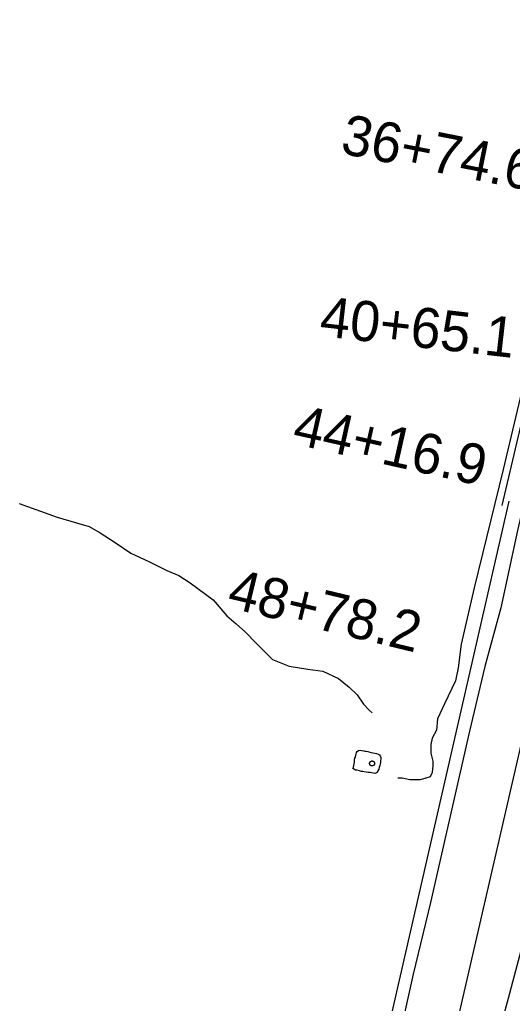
# Model space of a CAD drawing. Extents: x 3172231 to 3210228, y 940198 to 965780.
# Drawn here: x 3183839 to 3185069, y 959893 to 962348 of the extents above; entities that cross this region are included whole.
import ezdxf

# ---------------------------------------------------------------- set-up
doc = ezdxf.new("R2010")
doc.units = 0
for name, color, linetype in [('V-DOMW-TANK', 7, 'Continuous'), ('V-LEVE-TOET', 7, 'Continuous'), ('V-ROAD-CNTR', 7, 'Continuous'), ('V-SURV-IDEN', 7, 'Continuous'), ('V-TOPO-BNDY', 7, 'Continuous'), ('V-TOPO-SHOR', 7, 'Continuous')]:
    doc.layers.add(name, color=color, linetype=linetype)

msp = doc.modelspace()

# ---------------------------------------------------------------- linework, layer by layer
at = {"layer": 'V-DOMW-TANK'}
for points in [[(3184717.002, 960486.102), (3184716.897, 960486.133), (3184716.795, 960486.164), (3184716.69, 960486.197), (3184716.588, 960486.233), (3184716.486, 960486.27), (3184716.387, 960486.307), (3184716.285, 960486.348), (3184716.185, 960486.391), (3184716.084, 960486.434), (3184715.986, 960486.479), (3184715.89, 960486.526), (3184715.793, 960486.575), (3184715.697, 960486.627), (3184715.601, 960486.68), (3184715.509, 960486.733), (3184715.414, 960486.788), (3184715.322, 960486.846), (3184715.232, 960486.905), (3184715.142, 960486.965), (3184715.052, 960487.028), (3184714.964, 960487.092), (3184714.878, 960487.157), (3184714.792, 960487.223), (3184714.708, 960487.29), (3184714.624, 960487.36), (3184714.542, 960487.432), (3184714.462, 960487.503), (3184714.382, 960487.577), (3184714.304, 960487.653), (3184714.227, 960487.729), (3184714.151, 960487.806), (3184714.077, 960487.886), (3184714.005, 960487.966), (3184713.934, 960488.048), (3184713.864, 960488.13), (3184713.795, 960488.214), (3184713.727, 960488.3), (3184713.661, 960488.386), (3184713.598, 960488.474), (3184713.536, 960488.562), (3184713.475, 960488.652), (3184713.416, 960488.742), (3184713.358, 960488.834), (3184713.301, 960488.927), (3184713.248, 960489.021), (3184713.196, 960489.115), (3184713.143, 960489.211), (3184713.094, 960489.308), (3184713.045, 960489.406), (3184713, 960489.504), (3184712.955, 960489.602), (3184712.912, 960489.703), (3184712.871, 960489.803), (3184712.832, 960489.903), (3184712.795, 960490.006), (3184712.76, 960490.106), (3184712.725, 960490.211), (3184712.695, 960490.315), (3184712.664, 960490.42), (3184712.635, 960490.524), (3184712.609, 960490.628), (3184712.584, 960490.733), (3184712.562, 960490.839), (3184712.541, 960490.946), (3184712.521, 960491.052), (3184712.504, 960491.161), (3184712.488, 960491.267), (3184712.474, 960491.376), (3184712.463, 960491.482), (3184712.453, 960491.591), (3184712.445, 960491.7), (3184712.439, 960491.806), (3184712.435, 960491.917), (3184712.433, 960492.025), (3184712.433, 960492.132), (3184712.435, 960492.24), (3184712.437, 960492.349), (3184712.443, 960492.457), (3184712.451, 960492.566), (3184712.459, 960492.674), (3184712.469, 960492.781), (3184712.484, 960492.889), (3184712.498, 960492.996), (3184712.515, 960493.105), (3184712.533, 960493.211), (3184712.553, 960493.317), (3184712.576, 960493.424), (3184712.601, 960493.528), (3184712.625, 960493.635), (3184712.654, 960493.739), (3184712.682, 960493.844), (3184712.713, 960493.948), (3184712.746, 960494.051), (3184712.783, 960494.153), (3184712.818, 960494.255), (3184712.857, 960494.356), (3184712.895, 960494.456), (3184712.938, 960494.557), (3184712.983, 960494.657), (3184713.029, 960494.755)], [(3184713.029, 960494.755), (3184713.078, 960494.851), (3184713.125, 960494.95), (3184713.176, 960495.044), (3184713.227, 960495.14), (3184713.28, 960495.234), (3184713.338, 960495.329), (3184713.393, 960495.419), (3184713.452, 960495.509), (3184713.514, 960495.599), (3184713.575, 960495.689), (3184713.639, 960495.777), (3184713.704, 960495.865), (3184713.77, 960495.949), (3184713.838, 960496.033), (3184713.907, 960496.117), (3184713.979, 960496.199), (3184714.051, 960496.279), (3184714.124, 960496.359), (3184714.198, 960496.437), (3184714.276, 960496.514), (3184714.354, 960496.59), (3184714.431, 960496.664), (3184714.513, 960496.736), (3184714.593, 960496.807), (3184714.677, 960496.879), (3184714.761, 960496.947), (3184714.845, 960497.012), (3184714.933, 960497.078), (3184715.019, 960497.143), (3184715.109, 960497.207), (3184715.197, 960497.264), (3184715.29, 960497.323), (3184715.38, 960497.383), (3184715.474, 960497.438), (3184715.566, 960497.493), (3184715.662, 960497.547), (3184715.756, 960497.598), (3184715.853, 960497.647), (3184715.951, 960497.694), (3184716.049, 960497.741), (3184716.146, 960497.784), (3184716.248, 960497.827), (3184716.348, 960497.868), (3184716.449, 960497.907), (3184716.551, 960497.944), (3184716.654, 960497.983), (3184716.756, 960498.014), (3184716.858, 960498.046), (3184716.963, 960498.077), (3184717.067, 960498.104), (3184717.174, 960498.128), (3184717.278, 960498.155), (3184717.385, 960498.177), (3184717.491, 960498.2), (3184717.598, 960498.22), (3184717.704, 960498.235), (3184717.813, 960498.251), (3184717.919, 960498.265), (3184718.028, 960498.276), (3184718.134, 960498.286), (3184718.243, 960498.294), (3184718.351, 960498.3), (3184718.46, 960498.304), (3184718.568, 960498.306), (3184718.677, 960498.306), (3184718.785, 960498.304), (3184718.894, 960498.3), (3184719.001, 960498.296), (3184719.109, 960498.288), (3184719.218, 960498.278), (3184719.326, 960498.268), (3184719.433, 960498.255), (3184719.541, 960498.241), (3184719.648, 960498.222), (3184719.754, 960498.204), (3184719.861, 960498.184), (3184719.967, 960498.163), (3184720.072, 960498.138), (3184720.178, 960498.112), (3184720.283, 960498.085), (3184720.387, 960498.055), (3184720.489, 960498.024), (3184720.594, 960497.989), (3184720.696, 960497.954), (3184720.801, 960497.917), (3184720.899, 960497.88), (3184720.999, 960497.839), (3184721.1, 960497.796), (3184721.2, 960497.753), (3184721.298, 960497.708), (3184721.395, 960497.659), (3184721.491, 960497.612), (3184721.587, 960497.561), (3184721.683, 960497.508), (3184721.778, 960497.454), (3184721.87, 960497.399), (3184721.964, 960497.342), (3184722.054, 960497.282), (3184722.14, 960497.223), (3184722.232, 960497.16)], [(3184724.827, 960491.513), (3184724.815, 960491.405), (3184724.803, 960491.298), (3184724.786, 960491.19), (3184724.77, 960491.083), (3184724.751, 960490.977), (3184724.731, 960490.87), (3184724.708, 960490.766), (3184724.686, 960490.659), (3184724.659, 960490.553), (3184724.63, 960490.448), (3184724.602, 960490.344), (3184724.571, 960490.239), (3184724.538, 960490.137), (3184724.503, 960490.035), (3184724.469, 960489.932), (3184724.428, 960489.832), (3184724.387, 960489.729), (3184724.346, 960489.629), (3184724.301, 960489.531), (3184724.256, 960489.432), (3184724.209, 960489.336), (3184724.159, 960489.238), (3184724.108, 960489.144), (3184724.057, 960489.047), (3184724.004, 960488.953), (3184723.946, 960488.861), (3184723.891, 960488.769), (3184723.832, 960488.679), (3184723.77, 960488.589), (3184723.709, 960488.497), (3184723.645, 960488.41), (3184723.582, 960488.324), (3184723.512, 960488.238), (3184723.447, 960488.154), (3184723.377, 960488.071), (3184723.303, 960487.989), (3184723.234, 960487.909), (3184723.16, 960487.829), (3184723.086, 960487.751), (3184723.008, 960487.673), (3184722.931, 960487.597), (3184722.853, 960487.524), (3184722.771, 960487.45), (3184722.691, 960487.38), (3184722.607, 960487.311), (3184722.523, 960487.241), (3184722.441, 960487.173), (3184722.349, 960487.108), (3184722.265, 960487.044), (3184722.175, 960486.983), (3184722.087, 960486.922), (3184721.995, 960486.862), (3184721.905, 960486.805), (3184721.81, 960486.75), (3184721.718, 960486.694), (3184721.622, 960486.641), (3184721.528, 960486.588), (3184721.431, 960486.541), (3184721.333, 960486.494), (3184721.235, 960486.446), (3184721.137, 960486.403), (3184721.036, 960486.36), (3184720.936, 960486.319), (3184720.836, 960486.281), (3184720.733, 960486.244), (3184720.631, 960486.207), (3184720.528, 960486.174), (3184720.426, 960486.143), (3184720.321, 960486.111), (3184720.217, 960486.084), (3184720.111, 960486.057), (3184720.006, 960486.033), (3184719.9, 960486.008), (3184719.793, 960485.988), (3184719.687, 960485.969), (3184719.58, 960485.951), (3184719.472, 960485.937), (3184719.365, 960485.922), (3184719.257, 960485.912), (3184719.15, 960485.902), (3184719.041, 960485.893), (3184718.933, 960485.887), (3184718.824, 960485.883), (3184718.716, 960485.881), (3184718.607, 960485.881), (3184718.499, 960485.883), (3184718.392, 960485.887), (3184718.284, 960485.891), (3184718.177, 960485.9), (3184718.067, 960485.908), (3184717.958, 960485.92), (3184717.852, 960485.934), (3184717.743, 960485.947), (3184717.637, 960485.961), (3184717.53, 960485.982), (3184717.424, 960486.002), (3184717.317, 960486.025), (3184717.213, 960486.049), (3184717.106, 960486.076), (3184717.002, 960486.102)], [(3184722.232, 960497.16), (3184722.322, 960497.096), (3184722.406, 960497.033), (3184722.492, 960496.965), (3184722.576, 960496.897), (3184722.66, 960496.828), (3184722.742, 960496.756), (3184722.822, 960496.684), (3184722.902, 960496.611), (3184722.98, 960496.535), (3184723.058, 960496.461), (3184723.133, 960496.381), (3184723.207, 960496.301), (3184723.279, 960496.22), (3184723.35, 960496.14), (3184723.42, 960496.058), (3184723.49, 960495.974), (3184723.557, 960495.888), (3184723.623, 960495.802), (3184723.686, 960495.716), (3184723.748, 960495.624), (3184723.809, 960495.538), (3184723.869, 960495.447), (3184723.926, 960495.353), (3184723.983, 960495.259), (3184724.037, 960495.167), (3184724.09, 960495.071), (3184724.141, 960494.976), (3184724.19, 960494.878), (3184724.239, 960494.782), (3184724.284, 960494.684), (3184724.329, 960494.585), (3184724.372, 960494.485), (3184724.413, 960494.385), (3184724.452, 960494.284), (3184724.489, 960494.182), (3184724.524, 960494.079), (3184724.559, 960493.977), (3184724.592, 960493.873), (3184724.62, 960493.768), (3184724.649, 960493.664), (3184724.678, 960493.559), (3184724.7, 960493.453), (3184724.723, 960493.348), (3184724.745, 960493.242), (3184724.764, 960493.133), (3184724.78, 960493.027), (3184724.794, 960492.92), (3184724.811, 960492.812), (3184724.821, 960492.705), (3184724.831, 960492.597), (3184724.839, 960492.488), (3184724.846, 960492.38), (3184724.85, 960492.271), (3184724.852, 960492.162), (3184724.852, 960492.054), (3184724.85, 960491.945), (3184724.848, 960491.839), (3184724.841, 960491.73), (3184724.835, 960491.622), (3184724.827, 960491.513)]]:
    msp.add_lwpolyline(points, dxfattribs=at)
at = {"layer": 'V-LEVE-TOET'}
msp.add_lwpolyline([(3185036.963, 959827.021), (3185058.962, 959905.957), (3185058.962, 959905.957), (3185116.057, 960122.357)], dxfattribs=at)
at = {"layer": 'V-ROAD-CNTR'}
for points in [[(3185042.842, 961135.376), (3185123.065, 961474.984), (3185216.601, 961873.043), (3185216.601, 961881.84), (3185239.641, 961951.234), (3185213.474, 961864.042), (3185217.117, 961876.921), (3185220.53, 961889.848), (3185223.717, 961902.837), (3185226.678, 961915.875), (3185229.41, 961928.966), (3185231.915, 961942.101), (3185323.847, 962327.634), (3185323.847, 962330.164), (3185353.887, 962470.188)], [(3184518.198, 958468.819), (3184558.61, 958817.261), (3184619.447, 959220.599), (3185061.037, 961146.338)]]:
    msp.add_lwpolyline(points, dxfattribs=at)
at = {"layer": 'V-TOPO-BNDY'}
msp.add_line((3184804.429, 959295.887), (3185504.937, 962341.363), dxfattribs=at)
at = {"layer": 'V-TOPO-SHOR'}
for points in [[(3185249.548, 961797.906), (3185195.284, 961563.617), (3185081.334, 961073.579), (3185039.698, 960880.417), (3184999.967, 960733.777), (3184961.99, 960572.817), (3184864.301, 960145.371), (3184820.911, 959966.53), (3184746.719, 959633.868), (3184694.267, 959408.522), (3184656.161, 959195.668), (3184612.656, 958970.3), (3184592.631, 958832.559), (3184592.587, 958814.664), (3184710.666, 958803.635), (3184839.451, 958780.053), (3184903.837, 958765.578), (3184939.613, 958760.121), (3185005.788, 958745.642), (3185012.946, 958745.624)], [(3185103.79, 961470.79), (3185045.921, 961225.773), (3184973.612, 960930.686), (3184941.052, 960789.397), (3184933.748, 960730.362), (3184926.51, 960698.169), (3184899.526, 960640.972), (3184881.539, 960603.437), (3184879.678, 960574.81), (3184868.893, 960555.153), (3184865.274, 960539.056), (3184865.221, 960517.582), (3184870.541, 960497.885), (3184870.514, 960487.148), (3184868.68, 960469.258), (3184863.285, 960458.534), (3184852.54, 960454.982), (3184838.215, 960451.438), (3184813.162, 960451.5), (3184793.487, 960455.128), (3184782.75, 960455.154)], [(3183837.807, 961141.075), (3183932.565, 961106.841), (3183980.846, 961092.405), (3184013.034, 961083.378), (3184039.836, 961067.207), (3184077.358, 961043.85), (3184116.66, 961016.911), (3184163.133, 960995.322), (3184206.028, 960973.742), (3184236.418, 960961.141), (3184265.005, 960943.175), (3184322.162, 960900.086), (3184356.065, 960860.634), (3184379.28, 960840.892), (3184402.49, 960819.361), (3184429.266, 960792.452), (3184470.322, 960751.192), (3184511.44, 960734.985), (3184557.949, 960727.712), (3184595.514, 960722.251), (3184634.839, 960704.259), (3184661.628, 960682.719), (3184681.263, 960662.986), (3184697.311, 960639.683), (3184711.591, 960625.332), (3184718.732, 960618.156)], [(3184670.907, 960479.387), (3184671.985, 960482.723), (3184673.068, 960486.897), (3184673.736, 960491.493), (3184674.397, 960495.46), (3184674.864, 960500.893), (3184675.737, 960504.86), (3184677.021, 960507.985), (3184677.891, 960511.95), (3184678.974, 960516.124), (3184679.839, 960519.044), (3184681.328, 960521.961), (3184684.901, 960524.019), (3184688.674, 960524.822), (3184691.811, 960524.793), (3184697.658, 960523.904), (3184700.579, 960523.042), (3184703.921, 960522.594), (3184707.886, 960521.721), (3184710.809, 960520.859), (3184713.729, 960519.997), (3184717.276, 960519.337), (3184720.618, 960518.68), (3184725.626, 960517.379), (3184729.804, 960516.716), (3184733.971, 960515.215), (3184737.512, 960513.509), (3184738.952, 960510.777), (3184740.38, 960506.789), (3184740.353, 960503.654), (3184739.681, 960498.849), (3184739.435, 960494.669), (3184738.561, 960490.493), (3184737.691, 960486.737), (3184736.185, 960482.15), (3184735.102, 960477.976), (3184732.97, 960473.395), (3184731.053, 960469.647), (3184728.323, 960468.207), (3184725.177, 960467.398), (3184721.835, 960467.638), (3184716.821, 960468.518), (3184713.481, 960469.178), (3184709.721, 960469.628), (3184703.663, 960470.519), (3184698.652, 960471.402), (3184695.516, 960471.637), (3184691.969, 960472.297), (3184687.168, 960473.595), (3184684.041, 960474.668), (3184680.699, 960475.117), (3184676.939, 960475.57), (3184670.907, 960479.387)]]:
    msp.add_lwpolyline(points, dxfattribs=at)

# ---------------------------------------------------------------- texts
at = {"layer": 'V-SURV-IDEN'}
for s, rotation, p in [('36+74.6', 348.787222, (3184636.717, 962015.275)), ('40+65.1', 353.519444, (3184585.294, 961559.019)), ('44+16.9', 347.343889, (3184516.307, 961290.798)), ('48+78.2', 346.509722, (3184353.412, 960882.31))]:
    msp.add_text(s, height=100, rotation=rotation, dxfattribs=at).set_placement(p)

doc.saveas('drawing.dxf')
